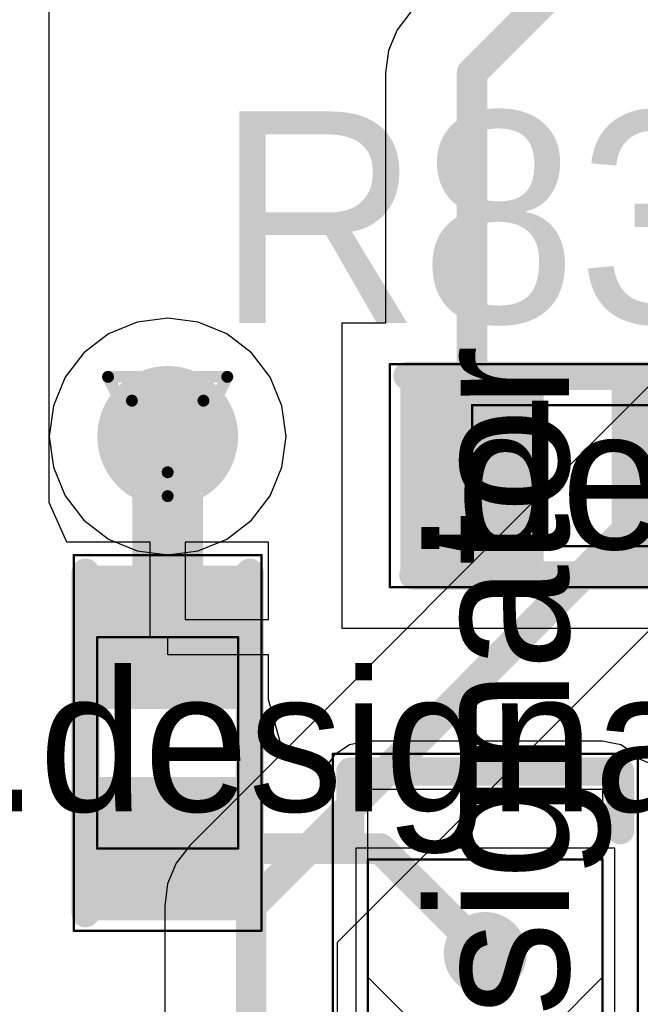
# Model space of a CAD drawing. Header units: millimetres. Extents: x 138 to 555, y 26 to 334.
# Tile 560 of 656: x 283.45 to 286.1, y 221.35 to 225.55. Entities that reach past the tile are written whole.
import ezdxf

# ---------------------------------------------------------------- set-up
doc = ezdxf.new("R2010")
doc.units = ezdxf.units.MM
for name, color, linetype in [('BottomLayer', 5, 'Continuous'), ('DrillDrawing', 1, 'Continuous'), ('Mechanical20', 56, 'Continuous'), ('Mechanical27', 56, 'Continuous'), ('MidLayer1', 16, 'Continuous'), ('MidLayer2', 76, 'Continuous'), ('MidLayer3', 90, 'Continuous'), ('MidLayer4', 156, 'Continuous'), ('MultiLayer', 9, 'Continuous'), ('TopLayer', 1, 'Continuous'), ('TopOverlay', 2, 'Continuous'), ('TopPaste', 8, 'Continuous'), ('TopSolder', 216, 'Continuous'), ('ViaHoleLayer', 16, 'Continuous')]:
    doc.layers.add(name, color=color, linetype=linetype)

# ---------------------------------------------------------------- blocks, each defined once
blk = doc.blocks.new('SOLDER_BRIDGE_R0603_0R_632')
at = {"layer": 'Mechanical20', "const_width": 0.01}
for points in [[(-0.2, 0.65), (-1.35, 0.65)], [(-1.35, -0.65), (-1.35, 0.65)], [(1.35, 0.65), (-0.2, 0.65)], [(1.35, -0.65), (1.35, 0.65)], [(1.35, -0.65), (-1.35, -0.65)]]:
    blk.add_lwpolyline(points, dxfattribs=at)
at = {"layer": 'Mechanical20', "const_width": 0.005}
for points in [[(-1.3525, 0.65, 1), (-1.3475, 0.65, 1)], [(-1.3525, 0.65, 1), (-1.3475, 0.65, 1)], [(-0.2025, 0.65, 1), (-0.1975, 0.65, 1)], [(-0.2025, 0.65, 1), (-0.1975, 0.65, 1)], [(1.3475, 0.65, 1), (1.3525, 0.65, 1)], [(1.3475, 0.65, 1), (1.3525, 0.65, 1)], [(-1.3525, -0.65, 1), (-1.3475, -0.65, 1)], [(-1.3525, -0.65, 1), (-1.3475, -0.65, 1)], [(1.3475, -0.65, 1), (1.3525, -0.65, 1)], [(1.3475, -0.65, 1), (1.3525, -0.65, 1)]]:
    blk.add_lwpolyline(points, format="xyb", close=True, dxfattribs=at)
at = {"layer": 'Mechanical27', "const_width": 0.01}
for points in [[(-0.9, -0.5), (-0.9, 0.5)], [(0.9, 0.5), (-0.9, 0.5)], [(0.9, -0.5), (0.9, 0.5)], [(0.9, -0.5), (-0.9, -0.5)]]:
    blk.add_lwpolyline(points, dxfattribs=at)
at = {"layer": 'Mechanical27', "const_width": 0.005}
for points in [[(-0.9025, 0.5, 1), (-0.8975, 0.5, 1)], [(-0.9025, 0.5, 1), (-0.8975, 0.5, 1)], [(0.8975, 0.5, 1), (0.9025, 0.5, 1)], [(0.8975, 0.5, 1), (0.9025, 0.5, 1)], [(-0.9025, -0.5, 1), (-0.8975, -0.5, 1)], [(-0.9025, -0.5, 1), (-0.8975, -0.5, 1)], [(0.8975, -0.5, 1), (0.9025, -0.5, 1)], [(0.8975, -0.5, 1), (0.9025, -0.5, 1)]]:
    blk.add_lwpolyline(points, format="xyb", close=True, dxfattribs=at)
at = {"layer": 'TopLayer'}
for p, q in [((-1.2, -0.5), (-1.2, 0.5)), ((-1.2, 0.5), (-0.4, 0.5)), ((-0.4, 0.5), (0.1, 0)), ((-0.15, 0.5), (-0.15, 0.5)), ((-0.15, 0.5), (0.35, 0)), ((1.2, 0.5), (-0.15, 0.5)), ((1.2, -0.5), (1.2, 0.5)), ((0.1, 0), (-0.4, -0.5)), ((0.35, 0), (-0.15, -0.5)), ((-1.2, -0.5), (-1.2, -0.5)), ((-0.4, -0.5), (-1.2, -0.5)), ((-0.15, -0.5), (1.2, -0.5))]:
    blk.add_line(p, q, dxfattribs=at)
at = {"layer": 'TopLayer', "const_width": 0.127}
for points in [[(-0.5635, 0, 1), (-0.4365, 0, 1)], [(0.5365, 0, 1), (0.6635, 0, 1)]]:
    blk.add_lwpolyline(points, format="xyb", close=True, dxfattribs=at)
at = {"layer": 'TopOverlay', "const_width": 0.12}
for points in [[(-1.025, 0.575), (-1.275, 0.575)], [(-1.275, 0.175), (-1.275, 0.575)], [(1.275, 0.575), (1.025, 0.575)], [(1.275, -0.575), (1.275, 0.575)], [(-1.275, -0.575), (-1.275, 0.175)], [(-1.025, -0.575), (-1.275, -0.575)], [(1.275, -0.575), (1.025, -0.575)]]:
    blk.add_lwpolyline(points, dxfattribs=at)
at = {"layer": 'TopOverlay', "const_width": 0.06}
for points in [[(-1.305, 0.575, 1), (-1.245, 0.575, 1)], [(-1.305, 0.575, 1), (-1.245, 0.575, 1)], [(-1.055, 0.575, 1), (-0.995, 0.575, 1)], [(0.995, 0.575, 1), (1.055, 0.575, 1)], [(1.245, 0.575, 1), (1.305, 0.575, 1)], [(1.245, 0.575, 1), (1.305, 0.575, 1)], [(-1.305, 0.175, 1), (-1.245, 0.175, 1)], [(-1.305, 0.175, 1), (-1.245, 0.175, 1)], [(-1.305, -0.575, 1), (-1.245, -0.575, 1)], [(-1.305, -0.575, 1), (-1.245, -0.575, 1)], [(-1.055, -0.575, 1), (-0.995, -0.575, 1)], [(0.995, -0.575, 1), (1.055, -0.575, 1)], [(1.245, -0.575, 1), (1.305, -0.575, 1)], [(1.245, -0.575, 1), (1.305, -0.575, 1)]]:
    blk.add_lwpolyline(points, format="xyb", close=True, dxfattribs=at)
at = {"layer": 'TopPaste', "const_width": 0.127}
for points in [[(-0.5635, 0, 1), (-0.4365, 0, 1)], [(0.5365, 0, 1), (0.6635, 0, 1)]]:
    blk.add_lwpolyline(points, format="xyb", close=True, dxfattribs=at)
at = {"layer": 'TopSolder'}
for p, q in [((-0.95, 0.55), (-0.95, 0.55)), ((-0.95, 0.55), (0.95, 0.55)), ((-0.95, -0.55), (-0.95, 0.55)), ((0.95, 0.55), (0.95, -0.55)), ((0.95, -0.55), (-0.95, -0.55))]:
    blk.add_line(p, q, dxfattribs=at)
at = {"layer": 'TopSolder', "const_width": 0.177}
for points in [[(-0.5885, 0, 1), (-0.4115, 0, 1)], [(0.5115, 0, 1), (0.6885, 0, 1)]]:
    blk.add_lwpolyline(points, format="xyb", close=True, dxfattribs=at)
blk = doc.blocks.new('R0402_694')
at = {"layer": 'Mechanical20', "const_width": 0.01}
for points in [[(-0.8, 0.475), (-0.8, -0.475)], [(0.8, 0.475), (-0.8, 0.475)], [(0.8, 0.475), (0.8, -0.475)], [(0.8, -0.475), (-0.8, -0.475)]]:
    blk.add_lwpolyline(points, dxfattribs=at)
at = {"layer": 'Mechanical20', "const_width": 0.005}
for points in [[(-0.8025, 0.475, 1), (-0.7975, 0.475, 1)], [(-0.8025, 0.475, 1), (-0.7975, 0.475, 1)], [(0.7975, 0.475, 1), (0.8025, 0.475, 1)], [(0.7975, 0.475, 1), (0.8025, 0.475, 1)], [(-0.8025, -0.475, 1), (-0.7975, -0.475, 1)], [(-0.8025, -0.475, 1), (-0.7975, -0.475, 1)], [(0.7975, -0.475, 1), (0.8025, -0.475, 1)], [(0.7975, -0.475, 1), (0.8025, -0.475, 1)]]:
    blk.add_lwpolyline(points, format="xyb", close=True, dxfattribs=at)
at = {"layer": 'Mechanical27', "const_width": 0.01}
for points in [[(-0.45, 0.3), (-0.45, -0.3)], [(0.45, 0.3), (-0.45, 0.3)], [(0.45, 0.3), (0.45, -0.3)], [(0.45, -0.3), (-0.45, -0.3)]]:
    blk.add_lwpolyline(points, dxfattribs=at)
at = {"layer": 'Mechanical27', "const_width": 0.005}
for points in [[(-0.4525, 0.3, 1), (-0.4475, 0.3, 1)], [(-0.4525, 0.3, 1), (-0.4475, 0.3, 1)], [(0.4475, 0.3, 1), (0.4525, 0.3, 1)], [(0.4475, 0.3, 1), (0.4525, 0.3, 1)], [(-0.4525, -0.3, 1), (-0.4475, -0.3, 1)], [(-0.4525, -0.3, 1), (-0.4475, -0.3, 1)], [(0.4475, -0.3, 1), (0.4525, -0.3, 1)], [(0.4475, -0.3, 1), (0.4525, -0.3, 1)]]:
    blk.add_lwpolyline(points, format="xyb", close=True, dxfattribs=at)
at = {"layer": 'TopLayer'}
for points in [[(-0.195, -0.35), (-0.195, 0.35), (-0.705, -0.35), (-0.705, 0.35)], [(0.705, -0.35), (0.705, 0.35), (0.195, -0.35), (0.195, 0.35)]]:
    blk.add_solid(points, dxfattribs=at)
at = {"layer": 'TopOverlay', "const_width": 0.12}
for points in [[(0.7, 0.425), (-0.725, 0.425)], [(0.725, -0.425), (-0.725, -0.425)]]:
    blk.add_lwpolyline(points, dxfattribs=at)
at = {"layer": 'TopOverlay', "const_width": 0.06}
for points in [[(-0.755, 0.425, 1), (-0.695, 0.425, 1)], [(0.67, 0.425, 1), (0.73, 0.425, 1)], [(-0.755, -0.425, 1), (-0.695, -0.425, 1)], [(0.695, -0.425, 1), (0.755, -0.425, 1)]]:
    blk.add_lwpolyline(points, format="xyb", close=True, dxfattribs=at)
at = {"layer": 'TopPaste'}
for points in [[(-0.195, -0.35), (-0.195, 0.35), (-0.705, -0.35), (-0.705, 0.35)], [(0.705, -0.35), (0.705, 0.35), (0.195, -0.35), (0.195, 0.35)]]:
    blk.add_solid(points, dxfattribs=at)
at = {"layer": 'TopSolder'}
for points in [[(-0.145, -0.4), (-0.145, 0.4), (-0.755, -0.4), (-0.755, 0.4)], [(0.755, -0.4), (0.755, 0.4), (0.145, -0.4), (0.145, 0.4)]]:
    blk.add_solid(points, dxfattribs=at)
blk = doc.blocks.new('C0402_851')
at = {"layer": 'Mechanical20', "const_width": 0.01}
for points in [[(0.8, 0.4), (-0.8, 0.4)], [(-0.8, -0.4), (-0.8, 0.4)], [(0.8, -0.4), (0.8, 0.4)], [(0.8, -0.4), (-0.8, -0.4)]]:
    blk.add_lwpolyline(points, dxfattribs=at)
at = {"layer": 'Mechanical20', "const_width": 0.005}
for points in [[(-0.8025, 0.4, 1), (-0.7975, 0.4, 1)], [(-0.8025, 0.4, 1), (-0.7975, 0.4, 1)], [(0.7975, 0.4, 1), (0.8025, 0.4, 1)], [(0.7975, 0.4, 1), (0.8025, 0.4, 1)], [(-0.8025, -0.4, 1), (-0.7975, -0.4, 1)], [(-0.8025, -0.4, 1), (-0.7975, -0.4, 1)], [(0.7975, -0.4, 1), (0.8025, -0.4, 1)], [(0.7975, -0.4, 1), (0.8025, -0.4, 1)]]:
    blk.add_lwpolyline(points, format="xyb", close=True, dxfattribs=at)
at = {"layer": 'Mechanical27', "const_width": 0.01}
for points in [[(0.45, 0.3), (-0.45, 0.3)], [(-0.45, -0.3), (-0.45, 0.3)], [(0.45, -0.3), (0.45, 0.3)], [(0.45, -0.3), (-0.45, -0.3)]]:
    blk.add_lwpolyline(points, dxfattribs=at)
at = {"layer": 'Mechanical27', "const_width": 0.005}
for points in [[(-0.4525, 0.3, 1), (-0.4475, 0.3, 1)], [(-0.4525, 0.3, 1), (-0.4475, 0.3, 1)], [(0.4475, 0.3, 1), (0.4525, 0.3, 1)], [(0.4475, 0.3, 1), (0.4525, 0.3, 1)], [(-0.4525, -0.3, 1), (-0.4475, -0.3, 1)], [(-0.4525, -0.3, 1), (-0.4475, -0.3, 1)], [(0.4475, -0.3, 1), (0.4525, -0.3, 1)], [(0.4475, -0.3, 1), (0.4525, -0.3, 1)]]:
    blk.add_lwpolyline(points, format="xyb", close=True, dxfattribs=at)
at = {"layer": 'TopLayer'}
for points in [[(-0.195, -0.28), (-0.195, 0.28), (-0.705, -0.28), (-0.705, 0.28)], [(0.705, -0.28), (0.705, 0.28), (0.195, -0.28), (0.195, 0.28)]]:
    blk.add_solid(points, dxfattribs=at)
at = {"layer": 'TopOverlay', "const_width": 0.12}
for points in [[(0.7, 0.35), (-0.725, 0.35)], [(0.725, -0.35), (-0.725, -0.35)]]:
    blk.add_lwpolyline(points, dxfattribs=at)
at = {"layer": 'TopOverlay', "const_width": 0.06}
for points in [[(-0.755, 0.35, 1), (-0.695, 0.35, 1)], [(0.67, 0.35, 1), (0.73, 0.35, 1)], [(-0.755, -0.35, 1), (-0.695, -0.35, 1)], [(0.695, -0.35, 1), (0.755, -0.35, 1)]]:
    blk.add_lwpolyline(points, format="xyb", close=True, dxfattribs=at)
at = {"layer": 'TopPaste'}
for points in [[(-0.195, -0.28), (-0.195, 0.28), (-0.705, -0.28), (-0.705, 0.28)], [(0.705, -0.28), (0.705, 0.28), (0.195, -0.28), (0.195, 0.28)]]:
    blk.add_solid(points, dxfattribs=at)
at = {"layer": 'TopSolder'}
for points in [[(-0.145, -0.33), (-0.145, 0.33), (-0.755, -0.33), (-0.755, 0.33)], [(0.755, -0.33), (0.755, 0.33), (0.145, -0.33), (0.145, 0.33)]]:
    blk.add_solid(points, dxfattribs=at)

msp = doc.modelspace()

# ---------------------------------------------------------------- linework, layer by layer
at = {"layer": 'BottomLayer'}
for p, q in [((284.8059, 221.6175), (287.9346, 224.7462)), ((286.5011, 224.3539), (284.1775, 222.0303)), ((284.1775, 222.0303), (284.119, 221.9541)), ((284.119, 221.9541), (284.0822, 221.8653)), ((284.0822, 221.8653), (284.0696, 221.77)), ((284.0696, 221.77), (284.0696, 219.9435)), ((284.8059, 219.9435), (284.8059, 221.6175))]:
    msp.add_line(p, q, dxfattribs=at)
at = {"layer": 'BottomLayer', "const_width": 0.13}
for points in [[(284.4378, 221.77), (287.7821, 225.1143)], [(284.4378, 219.4694), (284.4378, 221.77)]]:
    msp.add_lwpolyline(points, dxfattribs=at)
at = {"layer": 'BottomLayer'}
for points, const_width in [([(283.9323, 223.7706, 1), (284.2323, 223.7706, 1)], 0.3), ([(284.4053, 221.77, 1), (284.4703, 221.77, 1)], 0.065), ([(284.4053, 221.77, 1), (284.4703, 221.77, 1)], 0.065)]:
    msp.add_lwpolyline(points, format="xyb", close=True, dxfattribs=dict(at, const_width=const_width))
at = {"layer": 'DrillDrawing', "const_width": 0.0508}
for points in [[(283.8283, 224.0246), (284.3363, 224.0246)], [(283.8283, 224.0246), (284.0823, 223.5166)], [(284.0823, 223.5166), (284.3363, 224.0246)], [(283.9299, 223.923), (284.2347, 223.923)], [(283.9299, 223.923), (284.0823, 223.6182)], [(284.0823, 223.6182), (284.2347, 223.923)]]:
    msp.add_lwpolyline(points, dxfattribs=at)
at = {"layer": 'DrillDrawing', "const_width": 0.0254}
for points in [[(283.8156, 224.0246, 1), (283.841, 224.0246, 1)], [(283.8156, 224.0246, 1), (283.841, 224.0246, 1)], [(284.3236, 224.0246, 1), (284.349, 224.0246, 1)], [(284.3236, 224.0246, 1), (284.349, 224.0246, 1)], [(283.9172, 223.923, 1), (283.9426, 223.923, 1)], [(283.9172, 223.923, 1), (283.9426, 223.923, 1)], [(284.222, 223.923, 1), (284.2474, 223.923, 1)], [(284.222, 223.923, 1), (284.2474, 223.923, 1)], [(284.0696, 223.6182, 1), (284.095, 223.6182, 1)], [(284.0696, 223.6182, 1), (284.095, 223.6182, 1)], [(284.0696, 223.5166, 1), (284.095, 223.5166, 1)], [(284.0696, 223.5166, 1), (284.095, 223.5166, 1)]]:
    msp.add_lwpolyline(points, format="xyb", close=True, dxfattribs=at)
at = {"layer": 'MidLayer1'}
for p, q in [((283.9518, 224.2578), (283.8301, 224.2074)), ((284.0823, 224.275), (283.9518, 224.2578)), ((284.2128, 224.2578), (284.0823, 224.275)), ((284.3345, 224.2074), (284.2128, 224.2578)), ((283.8301, 224.2074), (283.7257, 224.1273)), ((284.4389, 224.1273), (284.3345, 224.2074)), ((283.7257, 224.1273), (283.6456, 224.0228)), ((284.5191, 224.0228), (284.4389, 224.1273)), ((283.6456, 224.0228), (283.5952, 223.9012)), ((284.5694, 223.9012), (284.5191, 224.0228)), ((283.5952, 223.9012), (283.578, 223.7706)), ((284.5866, 223.7706), (284.5694, 223.9012)), ((283.578, 223.7706), (283.5952, 223.6401)), ((284.5694, 223.6401), (284.5866, 223.7706)), ((283.5952, 223.6401), (283.6456, 223.5185)), ((284.5191, 223.5185), (284.5694, 223.6401)), ((283.6456, 223.5185), (283.7257, 223.414)), ((284.4389, 223.414), (284.5191, 223.5185)), ((283.7257, 223.414), (283.8301, 223.3339)), ((284.3345, 223.3339), (284.4389, 223.414)), ((283.8301, 223.3339), (283.9518, 223.2835)), ((284.2128, 223.2835), (284.3345, 223.3339)), ((283.9518, 223.2835), (284.0823, 223.2663)), ((284.0823, 223.2663), (284.2128, 223.2835))]:
    msp.add_line(p, q, dxfattribs=at)
at = {"layer": 'MidLayer1', "const_width": 0.3}
msp.add_lwpolyline([(283.9323, 223.7706, 1), (284.2323, 223.7706, 1)], format="xyb", close=True, dxfattribs=at)
at = {"layer": 'MidLayer2', "const_width": 0.3}
msp.add_lwpolyline([(283.9323, 223.7706, 1), (284.2323, 223.7706, 1)], format="xyb", close=True, dxfattribs=at)
at = {"layer": 'MidLayer3', "const_width": 0.3}
msp.add_lwpolyline([(283.9323, 223.7706, 1), (284.2323, 223.7706, 1)], format="xyb", close=True, dxfattribs=at)
at = {"layer": 'MidLayer4'}
for p, q in [((283.9518, 224.2578), (283.8301, 224.2074)), ((284.0823, 224.275), (283.9518, 224.2578)), ((284.2128, 224.2578), (284.0823, 224.275)), ((284.3345, 224.2074), (284.2128, 224.2578)), ((283.8301, 224.2074), (283.7257, 224.1273)), ((284.4389, 224.1273), (284.3345, 224.2074)), ((283.7257, 224.1273), (283.6456, 224.0228)), ((284.5191, 224.0228), (284.4389, 224.1273)), ((283.6456, 224.0228), (283.5952, 223.9012)), ((284.5694, 223.9012), (284.5191, 224.0228)), ((283.5952, 223.9012), (283.578, 223.7706)), ((284.5866, 223.7706), (284.5694, 223.9012)), ((283.578, 223.7706), (283.5952, 223.6401)), ((284.5694, 223.6401), (284.5866, 223.7706)), ((283.5952, 223.6401), (283.6456, 223.5185)), ((284.5191, 223.5185), (284.5694, 223.6401)), ((283.6456, 223.5185), (283.7257, 223.414)), ((284.4389, 223.414), (284.5191, 223.5185)), ((283.7257, 223.414), (283.8301, 223.3339)), ((284.3345, 223.3339), (284.4389, 223.414)), ((283.8301, 223.3339), (283.9518, 223.2835)), ((284.2128, 223.2835), (284.3345, 223.3339)), ((283.9518, 223.2835), (284.0823, 223.2663)), ((284.0823, 223.2663), (284.2128, 223.2835))]:
    msp.add_line(p, q, dxfattribs=at)
at = {"layer": 'MidLayer4', "const_width": 0.3}
msp.add_lwpolyline([(283.9323, 223.7706, 1), (284.2323, 223.7706, 1)], format="xyb", close=True, dxfattribs=at)
at = {"layer": 'MultiLayer', "const_width": 0.3}
msp.add_lwpolyline([(283.9323, 223.7706, 1), (284.2323, 223.7706, 1)], format="xyb", close=True, dxfattribs=at)
at = {"layer": 'TopLayer'}
for p, q in [((283.5778, 223.4897), (283.5778, 243.9366)), ((285.1189, 225.5791), (285.0604, 225.5029)), ((285.0604, 225.5029), (285.0236, 225.4141)), ((285.0236, 225.4141), (285.0111, 225.3188)), ((285.0111, 225.3188), (285.0111, 224.2538)), ((285.0111, 224.2538), (284.8242, 224.2538)), ((284.8242, 224.2538), (284.8242, 222.9538)), ((283.6523, 223.3206), (283.5778, 223.4897)), ((284.0073, 223.3206), (283.6523, 223.3206)), ((284.0073, 222.9156), (284.0073, 223.3206)), ((284.5123, 223.3206), (284.1573, 223.3206)), ((284.1573, 223.3206), (284.1573, 222.9906)), ((284.5123, 222.9906), (284.5123, 223.3206)), ((284.1573, 222.9906), (284.5123, 222.9906)), ((284.8242, 222.9538), (286.8342, 222.9538)), ((284.0823, 222.9156), (284.0073, 222.9156)), ((284.0823, 222.8406), (284.0823, 222.9156)), ((284.5123, 222.8406), (284.0823, 222.8406)), ((284.5123, 222.6499), (284.5123, 222.8406)), ((284.5623, 222.4706), (284.5123, 222.6499)), ((284.7484, 222.369), (284.5623, 222.4706)), ((284.8576, 222.457), (284.7914, 222.4128)), ((284.9356, 222.4726), (284.8576, 222.457)), ((285.9356, 222.4726), (284.9356, 222.4726)), ((286.0136, 222.457), (285.9356, 222.4726)), ((286.0798, 222.4128), (286.0136, 222.457)), ((284.7914, 222.4128), (284.7623, 222.3693)), ((286.0893, 222.3985), (286.0798, 222.4128)), ((286.1339, 222.3794), (286.0893, 222.3985)), ((284.7623, 222.3693), (284.7484, 222.369))]:
    msp.add_line(p, q, dxfattribs=at)
for points, const_width in [([(285.3792, 225.3188), (286.2755, 226.2151)], 0.13), ([(285.3792, 223.6038), (285.3792, 225.3188)], 0.13), ([(284.0823, 222.9156), (284.0823, 223.7706)], 0.3), ([(284.0823, 222.0156), (284.9887, 222.0156)], 0.13), ([(284.9887, 222.0156), (285.4356, 221.5687)], 0.13)]:
    msp.add_lwpolyline(points, dxfattribs=dict(at, const_width=const_width))
for points, const_width in [([(285.3467, 225.3188, 1), (285.4117, 225.3188, 1)], 0.065), ([(285.3467, 225.3188, 1), (285.4117, 225.3188, 1)], 0.065), ([(283.9323, 223.7706, 1), (284.2323, 223.7706, 1)], 0.3), ([(284.0073, 223.7706, 1), (284.1573, 223.7706, 1)], 0.15), ([(285.3467, 223.6038, 1), (285.4117, 223.6038, 1)], 0.065), ([(284.0073, 222.9156, 1), (284.1573, 222.9156, 1)], 0.15), ([(284.0498, 222.0156, 1), (284.1148, 222.0156, 1)], 0.065), ([(284.9562, 222.0156, 1), (285.0212, 222.0156, 1)], 0.065), ([(284.9562, 222.0156, 1), (285.0212, 222.0156, 1)], 0.065), ([(285.4031, 221.5687, 1), (285.4681, 221.5687, 1)], 0.065)]:
    msp.add_lwpolyline(points, format="xyb", close=True, dxfattribs=dict(at, const_width=const_width))
at = {"layer": 'ViaHoleLayer', "const_width": 0.15}
msp.add_lwpolyline([(284.0073, 223.7706, 1), (284.1573, 223.7706, 1)], format="xyb", close=True, dxfattribs=at)

# ---------------------------------------------------------------- block references
for name, p, rotation in [('R0402_694', (285.8292, 223.6038), 180), ('C0402_851', (284.0823, 222.4656), 270), ('SOLDER_BRIDGE_R0603_0R_632', (285.4356, 221.0686), 270)]:
    msp.add_blockref(name, p, dxfattribs=dict(rotation=rotation))

# ---------------------------------------------------------------- texts
at = {"layer": 'Mechanical27'}
msp.add_text('.designator', height=0.599999, rotation=90, dxfattribs=at).set_placement((285.7918, 220.1879))
for p in [(285.0896, 223.2914), (283.3116, 222.1738)]:
    msp.add_text('.designator', height=0.599999, dxfattribs=at).set_placement(p)
at = {"layer": 'TopOverlay'}
msp.add_text('R83', height=0.9, dxfattribs=at).set_placement((284.2889, 224.2545))

doc.saveas('drawing.dxf')
